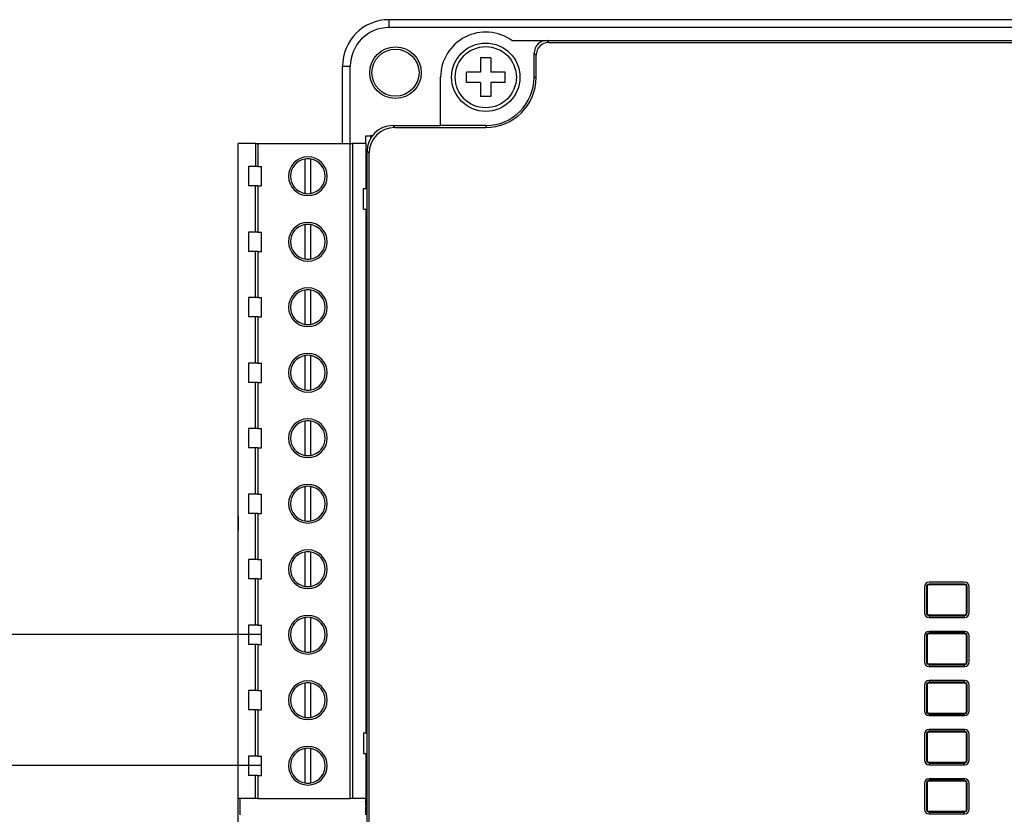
# Model space of a CAD drawing. Header units: millimetres. Extents: x -7023 to 53801, y 9849 to 33561.
# Tile 474 of 537: x 29309 to 29384, y 27061 to 27122. Entities that reach past the tile are written whole.
import ezdxf

# ---------------------------------------------------------------- set-up
doc = ezdxf.new("R2010")
doc.units = ezdxf.units.MM
doc.layers.add('IE_SKD', color=6, linetype='Continuous')

# ---------------------------------------------------------------- blocks, each defined once
blk = doc.blocks.new('Modul kontroli HID X100')
at = {"layer": 'IE_SKD', "linetype": 'Continuous', "lineweight": 25}
for p, q in [((-24131.167, -33193.704), (-24131.167, -33193.093)), ((-24081.05, -33193.093), (-24131.167, -33193.093)), ((-24081.05, -33193.704), (-24131.167, -33193.704)), ((-24121.635, -33194.704), (-24118.919, -33194.704)), ((-24118.919, -33194.704), (-24118.766, -33194.857)), ((-24118.919, -33194.704), (-24105.967, -33194.704)), ((-24118.766, -33194.857), (-24002.568, -33194.857)), ((-24105.967, -33194.704), (-24015.367, -33194.704)), ((-24123.267, -33196.054), (-24124.067, -33196.054)), ((-24124.067, -33196.054), (-24124.067, -33197.154)), ((-24123.267, -33196.054), (-24123.267, -33197.154)), ((-24119.764, -33195.855), (-24119.917, -33195.702)), ((-24119.917, -33197.554), (-24119.917, -33195.702)), ((-24119.764, -33197.554), (-24119.764, -33195.855)), ((-24134.779, -33196.704), (-24134.167, -33196.704)), ((-24134.779, -33202.698), (-24134.779, -33196.704)), ((-24134.167, -33202.698), (-24134.167, -33196.704)), ((-24124.067, -33197.154), (-24125.167, -33197.154)), ((-24125.167, -33197.954), (-24125.167, -33197.154)), ((-24122.167, -33197.154), (-24123.267, -33197.154)), ((-24122.167, -33197.954), (-24122.167, -33197.154)), ((-24127.167, -33201.304), (-24127.167, -33197.554)), ((-24124.067, -33197.954), (-24125.167, -33197.954)), ((-24124.067, -33197.954), (-24124.067, -33199.054)), ((-24123.267, -33197.954), (-24123.267, -33199.054)), ((-24122.167, -33197.954), (-24123.267, -33197.954)), ((-24119.917, -33197.554), (-24119.764, -33197.554)), ((-24123.267, -33199.054), (-24124.067, -33199.054)), ((-24130.871, -33201.304), (-24130.718, -33201.457)), ((-24130.871, -33201.304), (-24127.167, -33201.304)), ((-24130.718, -33201.457), (-24123.667, -33201.457)), ((-24123.667, -33201.304), (-24127.167, -33201.304)), ((-24123.667, -33201.304), (-24123.667, -33201.457)), ((-24132.96, -33202.698), (-24132.96, -33202.098)), ((-24132.96, -33202.098), (-24132.615, -33202.098)), ((-24132.465, -33202.098), (-24132.615, -33202.098)), ((-24132.615, -33202.098), (-24132.615, -33202.329)), ((-24142.86, -33253.498), (-24142.86, -33202.698)), ((-24141.515, -33202.698), (-24142.86, -33202.698)), ((-24141.515, -33202.698), (-24141.515, -33204.488)), ((-24141.515, -33202.698), (-24141.334, -33202.698)), ((-24141.334, -33202.698), (-24141.334, -33204.488)), ((-24141.334, -33202.698), (-24134.186, -33202.698)), ((-24134.186, -33253.498), (-24134.186, -33202.698)), ((-24134.186, -33202.698), (-24133.989, -33202.698)), ((-24133.989, -33202.698), (-24133.989, -33253.498)), ((-24132.96, -33202.698), (-24133.989, -33202.698)), ((-24132.96, -33202.698), (-24132.96, -33206.178)), ((-24132.714, -33203.454), (-24132.867, -33203.301)), ((-24132.867, -33306.108), (-24132.867, -33203.301)), ((-24137.69, -33203.908), (-24137.69, -33206.568)), ((-24137.231, -33206.568), (-24137.231, -33203.908)), ((-24132.714, -33305.955), (-24132.714, -33203.454)), ((-24142.06, -33204.488), (-24142.06, -33205.988)), ((-24141.515, -33204.488), (-24142.06, -33204.488)), ((-24141.334, -33204.488), (-24141.515, -33204.488)), ((-24141.334, -33204.488), (-24141.06, -33204.488)), ((-24141.06, -33205.988), (-24141.06, -33204.488)), ((-24132.96, -33204.363), (-24132.867, -33204.363)), ((-24141.515, -33205.988), (-24142.06, -33205.988)), ((-24141.515, -33209.568), (-24141.515, -33205.988)), ((-24141.334, -33205.988), (-24141.515, -33205.988)), ((-24141.334, -33205.988), (-24141.334, -33209.568)), ((-24141.334, -33205.988), (-24141.06, -33205.988)), ((-24133.136, -33207.778), (-24133.136, -33206.178)), ((-24133.136, -33206.178), (-24132.867, -33206.178)), ((-24132.96, -33206.113), (-24132.867, -33206.113)), ((-24133.136, -33207.778), (-24132.867, -33207.778)), ((-24132.96, -33207.778), (-24132.96, -33248.418)), ((-24137.69, -33208.988), (-24137.69, -33211.648)), ((-24137.231, -33211.648), (-24137.231, -33208.988)), ((-24142.06, -33209.568), (-24142.06, -33211.068)), ((-24141.515, -33209.568), (-24142.06, -33209.568)), ((-24141.334, -33209.568), (-24141.515, -33209.568)), ((-24141.334, -33209.568), (-24141.06, -33209.568)), ((-24141.06, -33211.068), (-24141.06, -33209.568)), ((-24132.96, -33209.443), (-24132.867, -33209.443)), ((-24141.515, -33211.068), (-24142.06, -33211.068)), ((-24141.515, -33214.648), (-24141.515, -33211.068)), ((-24141.334, -33211.068), (-24141.515, -33211.068)), ((-24141.334, -33211.068), (-24141.334, -33214.648)), ((-24141.334, -33211.068), (-24141.06, -33211.068)), ((-24132.96, -33211.193), (-24132.867, -33211.193)), ((-24142.06, -33214.648), (-24142.06, -33216.148)), ((-24141.515, -33214.648), (-24142.06, -33214.648)), ((-24141.334, -33214.648), (-24141.515, -33214.648)), ((-24141.334, -33214.648), (-24141.06, -33214.648)), ((-24141.06, -33216.148), (-24141.06, -33214.648)), ((-24137.69, -33214.068), (-24137.69, -33216.728)), ((-24137.231, -33216.728), (-24137.231, -33214.068)), ((-24132.96, -33214.523), (-24132.867, -33214.523)), ((-24141.515, -33216.148), (-24142.06, -33216.148)), ((-24141.515, -33219.728), (-24141.515, -33216.148)), ((-24141.334, -33216.148), (-24141.515, -33216.148)), ((-24141.334, -33216.148), (-24141.334, -33219.728)), ((-24141.334, -33216.148), (-24141.06, -33216.148)), ((-24132.96, -33216.273), (-24132.867, -33216.273)), ((-24137.69, -33219.148), (-24137.69, -33221.808)), ((-24137.231, -33221.808), (-24137.231, -33219.148)), ((-24142.06, -33219.728), (-24142.06, -33221.228)), ((-24141.515, -33219.728), (-24142.06, -33219.728)), ((-24141.334, -33219.728), (-24141.515, -33219.728)), ((-24141.334, -33219.728), (-24141.06, -33219.728)), ((-24141.06, -33221.228), (-24141.06, -33219.728)), ((-24132.96, -33219.603), (-24132.867, -33219.603)), ((-24141.515, -33221.228), (-24142.06, -33221.228)), ((-24141.515, -33224.808), (-24141.515, -33221.228)), ((-24141.334, -33221.228), (-24141.515, -33221.228)), ((-24141.334, -33221.228), (-24141.334, -33224.808)), ((-24141.334, -33221.228), (-24141.06, -33221.228)), ((-24132.96, -33221.353), (-24132.867, -33221.353)), ((-24137.69, -33224.228), (-24137.69, -33226.888)), ((-24137.231, -33226.888), (-24137.231, -33224.228)), ((-24142.06, -33224.808), (-24142.06, -33226.308)), ((-24141.515, -33224.808), (-24142.06, -33224.808)), ((-24141.334, -33224.808), (-24141.515, -33224.808)), ((-24141.334, -33224.808), (-24141.06, -33224.808)), ((-24141.06, -33226.308), (-24141.06, -33224.808)), ((-24132.96, -33224.683), (-24132.867, -33224.683)), ((-24141.515, -33226.308), (-24142.06, -33226.308)), ((-24141.515, -33229.888), (-24141.515, -33226.308)), ((-24141.334, -33226.308), (-24141.515, -33226.308)), ((-24141.334, -33226.308), (-24141.334, -33229.888)), ((-24141.334, -33226.308), (-24141.06, -33226.308)), ((-24132.96, -33226.433), (-24132.867, -33226.433)), ((-24142.06, -33229.888), (-24142.06, -33231.388)), ((-24141.515, -33229.888), (-24142.06, -33229.888)), ((-24141.334, -33229.888), (-24141.515, -33229.888)), ((-24141.334, -33229.888), (-24141.06, -33229.888)), ((-24141.06, -33231.388), (-24141.06, -33229.888)), ((-24137.69, -33229.308), (-24137.69, -33231.968)), ((-24137.231, -33231.968), (-24137.231, -33229.308)), ((-24132.96, -33229.763), (-24132.867, -33229.763)), ((-24141.515, -33231.388), (-24142.06, -33231.388)), ((-24141.515, -33234.968), (-24141.515, -33231.388)), ((-24141.334, -33231.388), (-24141.515, -33231.388)), ((-24141.334, -33231.388), (-24141.334, -33234.968)), ((-24141.334, -33231.388), (-24141.06, -33231.388)), ((-24132.96, -33231.513), (-24132.867, -33231.513)), ((-24142.867, -33231.704), (-24142.867, -33232.704)), ((-24142.86, -33231.704), (-24142.867, -33231.704)), ((-24142.867, -33276.704), (-24142.867, -33232.704)), ((-24137.69, -33234.388), (-24137.69, -33237.048)), ((-24137.231, -33237.048), (-24137.231, -33234.388)), ((-24142.06, -33234.968), (-24142.06, -33236.468)), ((-24141.515, -33234.968), (-24142.06, -33234.968)), ((-24141.334, -33234.968), (-24141.515, -33234.968)), ((-24141.334, -33234.968), (-24141.06, -33234.968)), ((-24141.06, -33236.468), (-24141.06, -33234.968)), ((-24132.96, -33234.843), (-24132.867, -33234.843)), ((-24141.515, -33236.468), (-24142.06, -33236.468)), ((-24141.515, -33240.048), (-24141.515, -33236.468)), ((-24141.334, -33236.468), (-24141.515, -33236.468)), ((-24141.334, -33236.468), (-24141.334, -33240.048)), ((-24141.334, -33236.468), (-24141.06, -33236.468)), ((-24132.96, -33236.593), (-24132.867, -33236.593)), ((-24086.541, -33236.732), (-24089.301, -33236.732)), ((-24089.301, -33236.888), (-24089.301, -33236.932)), ((-24086.541, -33236.888), (-24089.301, -33236.888)), ((-24086.541, -33236.932), (-24086.541, -33236.888)), ((-24089.657, -33237.088), (-24089.657, -33239.098)), ((-24089.457, -33237.088), (-24089.501, -33237.088)), ((-24089.501, -33237.088), (-24089.501, -33239.098)), ((-24089.457, -33237.088), (-24089.457, -33239.098)), ((-24086.541, -33236.932), (-24089.301, -33236.932)), ((-24086.385, -33239.098), (-24086.385, -33237.088)), ((-24086.341, -33237.088), (-24086.385, -33237.088)), ((-24086.341, -33239.098), (-24086.341, -33237.088)), ((-24086.185, -33239.098), (-24086.185, -33237.088)), ((-24089.501, -33239.098), (-24089.457, -33239.098)), ((-24086.385, -33239.098), (-24086.341, -33239.098)), ((-24137.69, -33239.468), (-24137.69, -33242.128)), ((-24137.231, -33242.128), (-24137.231, -33239.468)), ((-24132.96, -33239.923), (-24132.867, -33239.923)), ((-24089.301, -33239.254), (-24086.541, -33239.254)), ((-24089.301, -33239.254), (-24089.301, -33239.298)), ((-24089.266, -33239.332), (-24089.301, -33239.298)), ((-24089.301, -33239.298), (-24089.301, -33239.454)), ((-24089.301, -33239.454), (-24086.541, -33239.454)), ((-24089.266, -33239.332), (-24086.576, -33239.332)), ((-24089.266, -33239.454), (-24089.266, -33239.332)), ((-24086.576, -33239.332), (-24086.541, -33239.298)), ((-24086.576, -33239.332), (-24086.576, -33239.454)), ((-24086.541, -33239.298), (-24086.541, -33239.254)), ((-24086.541, -33239.454), (-24086.541, -33239.298)), ((-24142.06, -33240.048), (-24142.06, -33241.548)), ((-24141.515, -33240.048), (-24142.06, -33240.048)), ((-24141.334, -33240.048), (-24141.515, -33240.048)), ((-24141.334, -33240.048), (-24141.06, -33240.048)), ((-24141.06, -33241.548), (-24141.06, -33240.048)), ((-24089.301, -33240.542), (-24089.301, -33240.698)), ((-24086.541, -33240.542), (-24089.301, -33240.542)), ((-24089.266, -33240.663), (-24089.301, -33240.698)), ((-24089.301, -33240.698), (-24089.301, -33240.742)), ((-24089.266, -33240.663), (-24089.266, -33240.542)), ((-24086.576, -33240.663), (-24089.266, -33240.663)), ((-24086.576, -33240.542), (-24086.576, -33240.663)), ((-24086.576, -33240.663), (-24086.541, -33240.698)), ((-24086.541, -33240.698), (-24086.541, -33240.542)), ((-24086.541, -33240.742), (-24086.541, -33240.698)), ((-24089.657, -33240.898), (-24089.657, -33242.908)), ((-24089.457, -33240.898), (-24089.501, -33240.898)), ((-24089.501, -33240.898), (-24089.501, -33242.908)), ((-24089.457, -33240.898), (-24089.457, -33242.908)), ((-24086.541, -33240.742), (-24089.301, -33240.742)), ((-24086.385, -33242.908), (-24086.385, -33240.898)), ((-24086.341, -33240.898), (-24086.385, -33240.898)), ((-24086.341, -33242.908), (-24086.341, -33240.898)), ((-24086.185, -33242.908), (-24086.185, -33240.898)), ((-24141.515, -33241.548), (-24142.06, -33241.548)), ((-24141.515, -33245.128), (-24141.515, -33241.548)), ((-24141.334, -33241.548), (-24141.515, -33241.548)), ((-24141.334, -33241.548), (-24141.334, -33245.128)), ((-24141.334, -33241.548), (-24141.06, -33241.548)), ((-24132.96, -33241.673), (-24132.867, -33241.673)), ((-24089.501, -33242.908), (-24089.457, -33242.908)), ((-24086.385, -33242.908), (-24086.341, -33242.908)), ((-24089.301, -33243.064), (-24086.541, -33243.064)), ((-24089.301, -33243.064), (-24089.301, -33243.108)), ((-24089.266, -33243.142), (-24089.301, -33243.108)), ((-24089.301, -33243.108), (-24089.301, -33243.264)), ((-24089.301, -33243.264), (-24086.541, -33243.264)), ((-24089.266, -33243.142), (-24086.576, -33243.142)), ((-24089.266, -33243.264), (-24089.266, -33243.142)), ((-24086.576, -33243.142), (-24086.541, -33243.108)), ((-24086.576, -33243.142), (-24086.576, -33243.264)), ((-24086.541, -33243.108), (-24086.541, -33243.064)), ((-24086.541, -33243.264), (-24086.541, -33243.108)), ((-24089.301, -33244.352), (-24089.301, -33244.508)), ((-24086.541, -33244.352), (-24089.301, -33244.352)), ((-24089.266, -33244.473), (-24089.301, -33244.508)), ((-24089.301, -33244.508), (-24089.301, -33244.552)), ((-24089.266, -33244.473), (-24089.266, -33244.352)), ((-24086.576, -33244.473), (-24089.266, -33244.473)), ((-24086.576, -33244.352), (-24086.576, -33244.473)), ((-24086.576, -33244.473), (-24086.541, -33244.508)), ((-24086.541, -33244.508), (-24086.541, -33244.352)), ((-24086.541, -33244.552), (-24086.541, -33244.508)), ((-24142.06, -33245.128), (-24142.06, -33246.628)), ((-24141.515, -33245.128), (-24142.06, -33245.128)), ((-24141.334, -33245.128), (-24141.515, -33245.128)), ((-24141.334, -33245.128), (-24141.06, -33245.128)), ((-24141.06, -33246.628), (-24141.06, -33245.128)), ((-24137.69, -33244.548), (-24137.69, -33247.208)), ((-24137.231, -33247.208), (-24137.231, -33244.548)), ((-24132.96, -33245.003), (-24132.867, -33245.003)), ((-24089.657, -33244.708), (-24089.657, -33246.718)), ((-24089.501, -33244.708), (-24089.501, -33246.718)), ((-24089.457, -33244.708), (-24089.501, -33244.708)), ((-24089.457, -33244.708), (-24089.457, -33246.718)), ((-24086.541, -33244.552), (-24089.301, -33244.552)), ((-24086.385, -33246.718), (-24086.385, -33244.708)), ((-24086.341, -33244.708), (-24086.385, -33244.708)), ((-24086.341, -33246.718), (-24086.341, -33244.708)), ((-24086.185, -33246.718), (-24086.185, -33244.708)), ((-24141.515, -33246.628), (-24142.06, -33246.628)), ((-24141.515, -33250.208), (-24141.515, -33246.628)), ((-24141.334, -33246.628), (-24141.515, -33246.628)), ((-24141.334, -33246.628), (-24141.334, -33250.208)), ((-24141.334, -33246.628), (-24141.06, -33246.628)), ((-24132.96, -33246.753), (-24132.867, -33246.753)), ((-24089.501, -33246.718), (-24089.457, -33246.718)), ((-24086.385, -33246.718), (-24086.341, -33246.718)), ((-24089.301, -33246.874), (-24086.541, -33246.874)), ((-24089.301, -33246.874), (-24089.301, -33246.918)), ((-24089.266, -33246.952), (-24089.301, -33246.918)), ((-24089.301, -33246.918), (-24089.301, -33247.074)), ((-24089.301, -33247.074), (-24086.541, -33247.074)), ((-24089.266, -33246.952), (-24086.576, -33246.952)), ((-24089.266, -33247.074), (-24089.266, -33246.952)), ((-24086.576, -33246.952), (-24086.541, -33246.918)), ((-24086.576, -33246.952), (-24086.576, -33247.074)), ((-24086.541, -33246.918), (-24086.541, -33246.874)), ((-24086.541, -33247.074), (-24086.541, -33246.918)), ((-24089.301, -33248.162), (-24089.301, -33248.318)), ((-24086.541, -33248.162), (-24089.301, -33248.162)), ((-24089.266, -33248.283), (-24089.301, -33248.318)), ((-24089.301, -33248.318), (-24089.301, -33248.362)), ((-24089.266, -33248.283), (-24089.266, -33248.162)), ((-24086.576, -33248.283), (-24089.266, -33248.283)), ((-24086.576, -33248.162), (-24086.576, -33248.283)), ((-24086.576, -33248.283), (-24086.541, -33248.318)), ((-24086.541, -33248.318), (-24086.541, -33248.162)), ((-24086.541, -33248.362), (-24086.541, -33248.318)), ((-24133.136, -33248.418), (-24133.136, -33250.018)), ((-24133.136, -33248.418), (-24132.867, -33248.418)), ((-24089.657, -33248.518), (-24089.657, -33250.528)), ((-24089.457, -33248.518), (-24089.501, -33248.518)), ((-24089.501, -33248.518), (-24089.501, -33250.528)), ((-24089.457, -33248.518), (-24089.457, -33250.528)), ((-24086.541, -33248.362), (-24089.301, -33248.362)), ((-24086.341, -33248.518), (-24086.385, -33248.518)), ((-24086.385, -33250.528), (-24086.385, -33248.518)), ((-24086.341, -33250.528), (-24086.341, -33248.518)), ((-24086.185, -33250.528), (-24086.185, -33248.518)), ((-24137.69, -33249.628), (-24137.69, -33252.288)), ((-24137.231, -33252.288), (-24137.231, -33249.628)), ((-24142.06, -33250.208), (-24142.06, -33251.708)), ((-24141.515, -33250.208), (-24142.06, -33250.208)), ((-24141.334, -33250.208), (-24141.515, -33250.208)), ((-24141.334, -33250.208), (-24141.06, -33250.208)), ((-24141.06, -33251.708), (-24141.06, -33250.208)), ((-24133.136, -33250.018), (-24132.867, -33250.018)), ((-24132.96, -33250.018), (-24132.96, -33253.498)), ((-24132.96, -33250.083), (-24132.867, -33250.083)), ((-24089.501, -33250.528), (-24089.457, -33250.528)), ((-24086.385, -33250.528), (-24086.341, -33250.528)), ((-24089.301, -33250.684), (-24086.541, -33250.684)), ((-24089.301, -33250.684), (-24089.301, -33250.728)), ((-24089.266, -33250.762), (-24089.301, -33250.728)), ((-24089.301, -33250.728), (-24089.301, -33250.884)), ((-24089.301, -33250.884), (-24086.541, -33250.884)), ((-24089.266, -33250.762), (-24086.576, -33250.762)), ((-24089.266, -33250.884), (-24089.266, -33250.762)), ((-24086.576, -33250.762), (-24086.541, -33250.728)), ((-24086.576, -33250.762), (-24086.576, -33250.884)), ((-24086.541, -33250.728), (-24086.541, -33250.684)), ((-24086.541, -33250.884), (-24086.541, -33250.728)), ((-24141.515, -33251.708), (-24142.06, -33251.708)), ((-24141.515, -33253.498), (-24141.515, -33251.708)), ((-24141.334, -33251.708), (-24141.515, -33251.708)), ((-24141.334, -33251.708), (-24141.334, -33253.498)), ((-24141.334, -33251.708), (-24141.06, -33251.708)), ((-24132.96, -33251.833), (-24132.867, -33251.833)), ((-24089.301, -33251.972), (-24089.301, -33252.128)), ((-24086.541, -33251.972), (-24089.301, -33251.972)), ((-24089.266, -33252.093), (-24089.301, -33252.128)), ((-24089.301, -33252.128), (-24089.301, -33252.172)), ((-24089.266, -33252.093), (-24089.266, -33251.972)), ((-24086.576, -33252.093), (-24089.266, -33252.093)), ((-24086.576, -33251.972), (-24086.576, -33252.093)), ((-24086.576, -33252.093), (-24086.541, -33252.128)), ((-24086.541, -33252.128), (-24086.541, -33251.972)), ((-24086.541, -33252.172), (-24086.541, -33252.128)), ((-24089.657, -33252.328), (-24089.657, -33254.338)), ((-24089.457, -33252.328), (-24089.501, -33252.328)), ((-24089.501, -33252.328), (-24089.501, -33254.338)), ((-24089.457, -33252.328), (-24089.457, -33254.338)), ((-24086.541, -33252.172), (-24089.301, -33252.172)), ((-24086.385, -33254.338), (-24086.385, -33252.328)), ((-24086.341, -33252.328), (-24086.385, -33252.328)), ((-24086.341, -33254.338), (-24086.341, -33252.328)), ((-24086.185, -33254.338), (-24086.185, -33252.328)), ((-24141.515, -33253.498), (-24142.86, -33253.498)), ((-24142.745, -33253.498), (-24142.745, -33254.768)), ((-24141.334, -33253.498), (-24141.515, -33253.498)), ((-24141.334, -33253.498), (-24134.186, -33253.498)), ((-24133.989, -33253.498), (-24134.186, -33253.498)), ((-24132.96, -33253.498), (-24133.989, -33253.498)), ((-24132.96, -33254.098), (-24132.96, -33253.498)), ((-24132.96, -33254.098), (-24132.867, -33254.098)), ((-24132.96, -33254.768), (-24132.96, -33254.168)), ((-24132.96, -33254.168), (-24132.867, -33254.168)), ((-24089.501, -33254.338), (-24089.457, -33254.338)), ((-24086.385, -33254.338), (-24086.341, -33254.338)), ((-24089.301, -33254.494), (-24086.541, -33254.494)), ((-24089.301, -33254.494), (-24089.301, -33254.538)), ((-24089.266, -33254.572), (-24089.301, -33254.538)), ((-24089.301, -33254.538), (-24089.301, -33254.694)), ((-24089.301, -33254.694), (-24086.541, -33254.694)), ((-24089.266, -33254.572), (-24086.576, -33254.572)), ((-24089.266, -33254.694), (-24089.266, -33254.572)), ((-24086.576, -33254.572), (-24086.541, -33254.538)), ((-24086.576, -33254.572), (-24086.576, -33254.694)), ((-24086.541, -33254.538), (-24086.541, -33254.494)), ((-24086.541, -33254.694), (-24086.541, -33254.538))]:
    blk.add_line(p, q, dxfattribs=at)
for centre, radius in [((-24123.667, -33197.554), 2.65), ((-24130.667, -33197.204), 2), ((-24130.667, -33197.204), 1.825), ((-24123.667, -33197.554), 2.371)]:
    blk.add_circle(centre, radius, dxfattribs=at)
for centre, radius, start, end in [((-24131.167, -33196.704), 3.612, 90, 180), ((-24131.167, -33196.704), 3, 90, 180), ((-24123.667, -33197.554), 3.5, 54.5168, 180), ((-24123.667, -33197.554), 3.903, 270, 0), ((-24123.667, -33197.554), 3.75, 270, 0), ((-24137.46, -33205.238), 1.5, 90, 270), ((-24137.46, -33205.238), 1.35, 99.79454, 260.20546), ((-24137.46, -33205.238), 1.35, 90, 99.79454), ((-24137.46, -33205.238), 1.5, 270, 90), ((-24137.46, -33205.238), 1.35, 80.20546, 90), ((-24137.46, -33205.238), 1.35, 279.79454, 80.20546), ((-24137.46, -33205.238), 1.35, 260.20546, 270), ((-24137.46, -33205.238), 1.35, 270, 279.79454), ((-24137.46, -33210.318), 1.5, 90, 270), ((-24137.46, -33210.318), 1.35, 99.79454, 260.20546), ((-24137.46, -33210.318), 1.35, 90, 99.79454), ((-24137.46, -33210.318), 1.5, 270, 90), ((-24137.46, -33210.318), 1.35, 80.20546, 90), ((-24137.46, -33210.318), 1.35, 279.79454, 80.20546), ((-24137.46, -33210.318), 1.35, 260.20546, 270), ((-24137.46, -33210.318), 1.35, 270, 279.79454), ((-24137.46, -33215.398), 1.5, 90, 270), ((-24137.46, -33215.398), 1.5, 270, 90), ((-24137.46, -33215.398), 1.35, 99.79454, 260.20546), ((-24137.46, -33215.398), 1.35, 90, 99.79454), ((-24137.46, -33215.398), 1.35, 80.20546, 90), ((-24137.46, -33215.398), 1.35, 279.79454, 80.20546), ((-24137.46, -33215.398), 1.35, 260.20546, 270), ((-24137.46, -33215.398), 1.35, 270, 279.79454), ((-24137.46, -33220.478), 1.5, 90, 270), ((-24137.46, -33220.478), 1.35, 99.79454, 260.20546), ((-24137.46, -33220.478), 1.35, 90, 99.79454), ((-24137.46, -33220.478), 1.5, 270, 90), ((-24137.46, -33220.478), 1.35, 80.20546, 90), ((-24137.46, -33220.478), 1.35, 279.79454, 80.20546), ((-24137.46, -33220.478), 1.35, 260.20546, 270), ((-24137.46, -33220.478), 1.35, 270, 279.79454), ((-24137.46, -33225.558), 1.5, 90, 270), ((-24137.46, -33225.558), 1.35, 99.79454, 260.20546), ((-24137.46, -33225.558), 1.35, 90, 99.79454), ((-24137.46, -33225.558), 1.5, 270, 90), ((-24137.46, -33225.558), 1.35, 80.20546, 90), ((-24137.46, -33225.558), 1.35, 279.79454, 80.20546), ((-24137.46, -33225.558), 1.35, 260.20546, 270), ((-24137.46, -33225.558), 1.35, 270, 279.79454), ((-24137.46, -33230.638), 1.5, 90, 270), ((-24137.46, -33230.638), 1.5, 270, 90), ((-24137.46, -33230.638), 1.35, 99.79454, 260.20546), ((-24137.46, -33230.638), 1.35, 90, 99.79454), ((-24137.46, -33230.638), 1.35, 80.20546, 90), ((-24137.46, -33230.638), 1.35, 279.79454, 80.20546), ((-24137.46, -33230.638), 1.35, 260.20546, 270), ((-24137.46, -33230.638), 1.35, 270, 279.79454), ((-24137.46, -33235.718), 1.5, 90, 270), ((-24137.46, -33235.718), 1.35, 99.79454, 260.20546), ((-24137.46, -33235.718), 1.35, 90, 99.79454), ((-24137.46, -33235.718), 1.5, 270, 90), ((-24137.46, -33235.718), 1.35, 80.20546, 90), ((-24137.46, -33235.718), 1.35, 279.79454, 80.20546), ((-24089.301, -33237.088), 0.356, 90, 180), ((-24089.301, -33237.088), 0.2, 90, 180), ((-24086.541, -33237.088), 0.356, 0, 90), ((-24086.541, -33237.088), 0.2, 0, 90), ((-24137.46, -33235.718), 1.35, 260.20546, 270), ((-24137.46, -33235.718), 1.35, 270, 279.79454), ((-24089.301, -33237.088), 0.156, 90, 180), ((-24086.541, -33237.088), 0.156, 0, 90), ((-24089.301, -33239.098), 0.356, 180, 270), ((-24089.301, -33239.098), 0.2, 180, 270), ((-24089.301, -33239.098), 0.156, 180, 270), ((-24086.541, -33239.098), 0.156, 270, 0), ((-24086.541, -33239.098), 0.2, 270, 0), ((-24086.541, -33239.098), 0.356, 270, 0), ((-24137.46, -33240.798), 1.5, 90, 270), ((-24137.46, -33240.798), 1.35, 99.79454, 260.20546), ((-24137.46, -33240.798), 1.35, 90, 99.79454), ((-24137.46, -33240.798), 1.5, 270, 90), ((-24137.46, -33240.798), 1.35, 80.20546, 90), ((-24137.46, -33240.798), 1.35, 279.79454, 80.20546), ((-24089.301, -33240.898), 0.356, 90, 180), ((-24089.301, -33240.898), 0.2, 90, 180), ((-24086.541, -33240.898), 0.356, 0, 90), ((-24086.541, -33240.898), 0.2, 0, 90), ((-24089.301, -33240.898), 0.156, 90, 180), ((-24086.541, -33240.898), 0.156, 0, 90), ((-24137.46, -33240.798), 1.35, 260.20546, 270), ((-24137.46, -33240.798), 1.35, 270, 279.79454), ((-24089.301, -33242.908), 0.356, 180, 270), ((-24089.301, -33242.908), 0.2, 180, 270), ((-24089.301, -33242.908), 0.156, 180, 270), ((-24086.541, -33242.908), 0.156, 270, 0), ((-24086.541, -33242.908), 0.2, 270, 0), ((-24086.541, -33242.908), 0.356, 270, 0), ((-24137.46, -33245.878), 1.5, 90, 270), ((-24137.46, -33245.878), 1.5, 270, 90), ((-24089.301, -33244.708), 0.356, 90, 180), ((-24089.301, -33244.708), 0.2, 90, 180), ((-24086.541, -33244.708), 0.356, 0, 90), ((-24086.541, -33244.708), 0.2, 0, 90), ((-24137.46, -33245.878), 1.35, 99.79454, 260.20546), ((-24137.46, -33245.878), 1.35, 90, 99.79454), ((-24137.46, -33245.878), 1.35, 80.20546, 90), ((-24137.46, -33245.878), 1.35, 279.79454, 80.20546), ((-24089.301, -33244.708), 0.156, 90, 180), ((-24086.541, -33244.708), 0.156, 0, 90), ((-24089.301, -33246.718), 0.356, 180, 270), ((-24089.301, -33246.718), 0.2, 180, 270), ((-24089.301, -33246.718), 0.156, 180, 270), ((-24086.541, -33246.718), 0.156, 270, 0), ((-24086.541, -33246.718), 0.2, 270, 0), ((-24086.541, -33246.718), 0.356, 270, 0), ((-24137.46, -33245.878), 1.35, 260.20546, 270), ((-24137.46, -33245.878), 1.35, 270, 279.79454), ((-24089.301, -33248.518), 0.356, 90, 180), ((-24089.301, -33248.518), 0.2, 90, 180), ((-24086.541, -33248.518), 0.356, 0, 90), ((-24086.541, -33248.518), 0.2, 0, 90), ((-24089.301, -33248.518), 0.156, 90, 180), ((-24086.541, -33248.518), 0.156, 0, 90), ((-24137.46, -33250.958), 1.5, 90, 270), ((-24137.46, -33250.958), 1.35, 99.79454, 260.20546), ((-24137.46, -33250.958), 1.35, 90, 99.79454), ((-24137.46, -33250.958), 1.5, 270, 90), ((-24137.46, -33250.958), 1.35, 80.20546, 90), ((-24137.46, -33250.958), 1.35, 279.79454, 80.20546), ((-24089.301, -33250.528), 0.356, 180, 270), ((-24089.301, -33250.528), 0.2, 180, 270), ((-24089.301, -33250.528), 0.156, 180, 270), ((-24086.541, -33250.528), 0.156, 270, 0), ((-24086.541, -33250.528), 0.2, 270, 0), ((-24086.541, -33250.528), 0.356, 270, 0), ((-24089.301, -33252.328), 0.356, 90, 180), ((-24089.301, -33252.328), 0.2, 90, 180), ((-24086.541, -33252.328), 0.356, 0, 90), ((-24086.541, -33252.328), 0.2, 0, 90), ((-24137.46, -33250.958), 1.35, 260.20546, 270), ((-24137.46, -33250.958), 1.35, 270, 279.79454), ((-24089.301, -33252.328), 0.156, 90, 180), ((-24086.541, -33252.328), 0.156, 0, 90), ((-24089.301, -33254.338), 0.356, 180, 270), ((-24089.301, -33254.338), 0.2, 180, 270), ((-24089.301, -33254.338), 0.156, 180, 270), ((-24086.541, -33254.338), 0.156, 270, 0), ((-24086.541, -33254.338), 0.2, 270, 0), ((-24086.541, -33254.338), 0.356, 270, 0)]:
    blk.add_arc(centre, radius, start, end, dxfattribs=at)
for centre, major_axis, ratio, start_param, end_param in [((-24118.915, -33195.706), (-0.71, 0.71), 0.99628, 5.499651, 7.06672), ((-24118.762, -33195.859), (-0.71, 0.71), 0.99628, 5.499651, 7.06672), ((-24130.863, -33203.308), (1.419, -1.419), 0.99628, 2.358058, 3.925127), ((-24130.71, -33203.461), (1.419, -1.419), 0.99628, 2.358058, 3.925127), ((-24141.801, -33231.704), (1.066, 0), 0.998074, 3.031112, 3.141593)]:
    blk.add_ellipse(centre, major_axis=major_axis, ratio=ratio, start_param=start_param, end_param=end_param, dxfattribs=at)

msp = doc.modelspace()

# ---------------------------------------------------------------- linework, layer by layer
at = {"layer": 'IE_SKD', "color": 1}
msp.add_line((29124.084, 27075.156, 1462.091), (29327.152, 27075.156, 1462.091), dxfattribs=at)
at = {"layer": 'IE_SKD', "color": 4}
msp.add_line((29035.647, 27065.143, 904.408), (29327.138, 27065.143, 904.408), dxfattribs=at)

# ---------------------------------------------------------------- block references
at = {"layer": 'IE_SKD', "ltscale": 200, "transparency": 33554687, "xscale": 0.9870040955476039, "yscale": 0.9870040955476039, "zscale": 0.9870040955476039}
msp.add_blockref('Modul kontroli HID X100', (53154.463, 59883.93, 346.725), dxfattribs=at)

doc.saveas('drawing.dxf')
